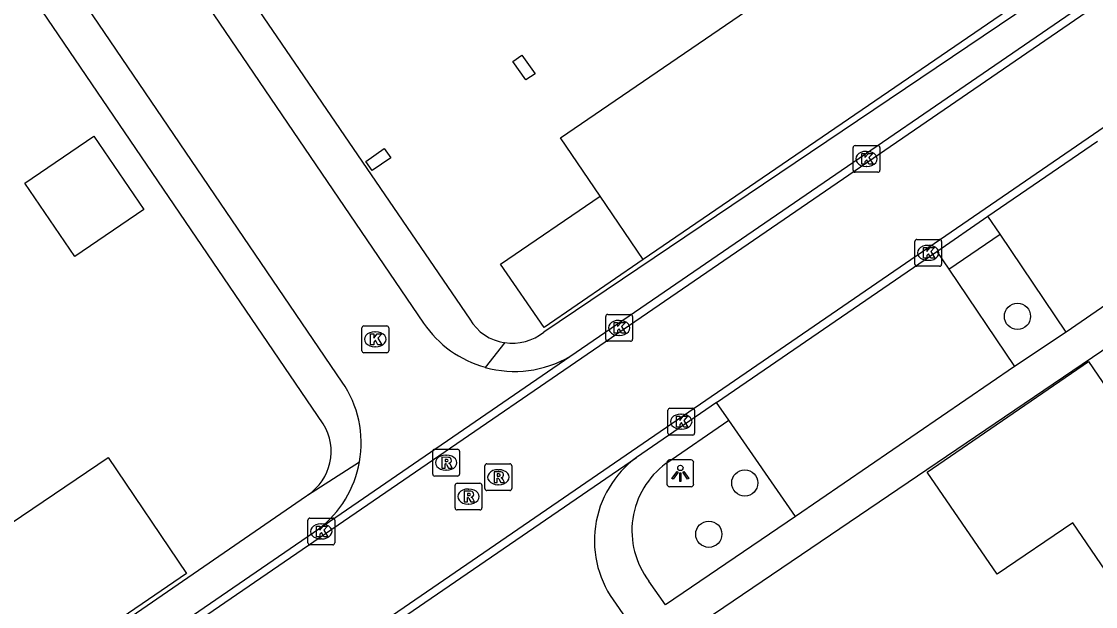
# Model space of a CAD drawing. Extents: x 155275 to 156263, y 382654 to 383635.
# Drawn here: x 155610.14 to 155650.25, y 383418.21 to 383440.05 of the extents above; entities that cross this region are included whole.
import ezdxf

# ---------------------------------------------------------------- set-up
doc = ezdxf.new("R2010")
doc.units = 0
for name, color, linetype in [('IMGEO_Boom', 7, 'Continuous'), ('IMGEO_Kolk', 7, 'Continuous'), ('IMGEO_Lichtpunt', 7, 'Continuous'), ('IMGEO_Pand', 7, 'Continuous'), ('IMGEO_Parkeervlak_open', 7, 'Continuous'), ('IMGEO_Rijbaan_lokaal_open', 7, 'Continuous'), ('IMGEO_Rioolput', 7, 'Continuous'), ('IMGEO_Voetpad_open', 7, 'Continuous')]:
    doc.layers.add(name, color=color, linetype=linetype)

msp = doc.modelspace()

# ---------------------------------------------------------------- linework, layer by layer
at = {"layer": 'IMGEO_Boom'}
for centre in [(155647.335, 383429.041), (155637.152, 383422.822), (155635.808, 383420.908)]:
    msp.add_circle(centre, 0.489, dxfattribs=at)
at = {"layer": 'IMGEO_Kolk'}
for p, q in [((155641.195, 383434.492), (155641.195, 383435.344)), ((155641.27, 383435.418), (155642.122, 383435.418)), ((155642.196, 383435.344), (155642.196, 383434.492)), ((155641.683, 383435.198), (155641.708, 383435.198)), ((155641.706, 383434.638), (155641.681, 383434.638)), ((155642.122, 383434.418), (155641.27, 383434.418)), ((155643.501, 383430.986), (155643.501, 383431.838)), ((155643.576, 383431.912), (155644.428, 383431.912)), ((155643.989, 383431.692), (155644.014, 383431.692)), ((155644.502, 383431.838), (155644.502, 383430.986)), ((155644.428, 383430.912), (155643.576, 383430.912)), ((155644.012, 383431.132), (155643.987, 383431.132)), ((155631.957, 383428.184), (155631.957, 383429.036)), ((155632.032, 383429.11), (155632.884, 383429.11)), ((155632.445, 383428.89), (155632.47, 383428.89)), ((155632.958, 383429.036), (155632.958, 383428.184)), ((155622.853, 383427.757), (155622.853, 383428.609)), ((155622.928, 383428.683), (155623.78, 383428.683)), ((155623.341, 383428.463), (155623.366, 383428.463)), ((155623.854, 383428.609), (155623.854, 383427.757)), ((155632.884, 383428.11), (155632.032, 383428.11)), ((155632.468, 383428.33), (155632.443, 383428.33)), ((155623.78, 383427.683), (155622.928, 383427.683)), ((155623.364, 383427.903), (155623.339, 383427.903)), ((155634.353, 383425.61), (155635.205, 383425.61)), ((155634.278, 383424.684), (155634.278, 383425.536)), ((155634.766, 383425.39), (155634.791, 383425.39)), ((155635.279, 383425.536), (155635.279, 383424.684)), ((155634.789, 383424.83), (155634.764, 383424.83)), ((155635.205, 383424.61), (155634.353, 383424.61)), ((155620.835, 383420.585), (155620.835, 383421.437)), ((155620.91, 383421.511), (155621.762, 383421.511)), ((155621.323, 383421.291), (155621.348, 383421.291)), ((155621.836, 383421.437), (155621.836, 383420.585)), ((155621.762, 383420.511), (155620.91, 383420.511)), ((155621.346, 383420.731), (155621.321, 383420.731))]:
    msp.add_line(p, q, dxfattribs=at)
for points in [[(155641.195, 383434.492), (155641.195, 383435.344)], [(155641.27, 383435.418), (155642.122, 383435.418)], [(155642.196, 383435.344), (155642.196, 383434.492)], [(155641.516, 383435.118), (155641.639, 383435.118), (155641.639, 383434.967), (155641.769, 383435.118), (155641.933, 383435.118), (155641.787, 383434.967), (155641.94, 383434.718), (155641.788, 383434.718), (155641.703, 383434.882), (155641.639, 383434.815), (155641.639, 383434.718), (155641.516, 383434.718), (155641.516, 383435.118)], [(155642.122, 383434.418), (155641.27, 383434.418)], [(155643.501, 383430.986), (155643.501, 383431.838)], [(155643.576, 383431.912), (155644.428, 383431.912)], [(155643.822, 383431.612), (155643.945, 383431.612), (155643.945, 383431.461), (155644.075, 383431.612), (155644.239, 383431.612), (155644.093, 383431.461), (155644.246, 383431.212), (155644.094, 383431.212), (155644.009, 383431.376), (155643.945, 383431.309), (155643.945, 383431.212), (155643.822, 383431.212), (155643.822, 383431.612)], [(155644.502, 383431.838), (155644.502, 383430.986)], [(155644.428, 383430.912), (155643.576, 383430.912)], [(155631.957, 383428.184), (155631.957, 383429.036)], [(155632.032, 383429.11), (155632.884, 383429.11)], [(155632.278, 383428.81), (155632.401, 383428.81), (155632.401, 383428.659), (155632.531, 383428.81), (155632.695, 383428.81), (155632.549, 383428.659), (155632.702, 383428.41), (155632.55, 383428.41), (155632.465, 383428.574), (155632.401, 383428.507), (155632.401, 383428.41), (155632.278, 383428.41), (155632.278, 383428.81)], [(155632.958, 383429.036), (155632.958, 383428.184)], [(155622.853, 383427.757), (155622.853, 383428.609)], [(155622.928, 383428.683), (155623.78, 383428.683)], [(155623.854, 383428.609), (155623.854, 383427.757)], [(155623.174, 383428.383), (155623.297, 383428.383), (155623.297, 383428.232), (155623.427, 383428.383), (155623.591, 383428.383), (155623.445, 383428.232), (155623.598, 383427.983), (155623.446, 383427.983), (155623.361, 383428.147), (155623.297, 383428.08), (155623.297, 383427.983), (155623.174, 383427.983), (155623.174, 383428.383)], [(155632.884, 383428.11), (155632.032, 383428.11)], [(155623.78, 383427.683), (155622.928, 383427.683)], [(155634.353, 383425.61), (155635.205, 383425.61)], [(155634.278, 383424.684), (155634.278, 383425.536)], [(155634.599, 383425.31), (155634.722, 383425.31), (155634.722, 383425.159), (155634.852, 383425.31), (155635.016, 383425.31), (155634.87, 383425.159), (155635.023, 383424.91), (155634.871, 383424.91), (155634.786, 383425.074), (155634.722, 383425.007), (155634.722, 383424.91), (155634.599, 383424.91), (155634.599, 383425.31)], [(155635.279, 383425.536), (155635.279, 383424.684)], [(155635.205, 383424.61), (155634.353, 383424.61)], [(155620.835, 383420.585), (155620.835, 383421.437)], [(155620.91, 383421.511), (155621.762, 383421.511)], [(155621.156, 383421.211), (155621.279, 383421.211), (155621.279, 383421.06), (155621.409, 383421.211), (155621.573, 383421.211), (155621.427, 383421.06), (155621.58, 383420.811), (155621.428, 383420.811), (155621.343, 383420.975), (155621.279, 383420.908), (155621.279, 383420.811), (155621.156, 383420.811), (155621.156, 383421.211)], [(155621.836, 383421.437), (155621.836, 383420.585)], [(155621.762, 383420.511), (155620.91, 383420.511)]]:
    msp.add_lwpolyline(points, dxfattribs=at)
for centre, start, end in [((155641.272, 383435.342), 91.552, 178.448), ((155641.272, 383435.342), 91.552, 178.448), ((155642.12, 383435.342), 1.552, 88.448), ((155642.12, 383435.342), 1.552, 88.448), ((155641.272, 383434.494), 181.552, 268.448), ((155641.272, 383434.494), 181.552, 268.448), ((155642.12, 383434.494), 271.552, 358.448), ((155642.12, 383434.494), 271.552, 358.448), ((155643.578, 383431.836), 91.552, 178.448), ((155643.578, 383431.836), 91.552, 178.448), ((155644.426, 383431.836), 1.552, 88.448), ((155644.426, 383431.836), 1.552, 88.448), ((155643.578, 383430.988), 181.552, 268.448), ((155643.578, 383430.988), 181.552, 268.448), ((155644.426, 383430.988), 271.552, 358.448), ((155644.426, 383430.988), 271.552, 358.448), ((155632.034, 383429.034), 91.552, 178.448), ((155632.034, 383429.034), 91.552, 178.448), ((155632.882, 383429.034), 1.552, 88.448), ((155632.882, 383429.034), 1.552, 88.448), ((155622.93, 383428.607), 91.552, 178.448), ((155622.93, 383428.607), 91.552, 178.448), ((155623.778, 383428.607), 1.552, 88.448), ((155623.778, 383428.607), 1.552, 88.448), ((155632.034, 383428.186), 181.552, 268.448), ((155632.034, 383428.186), 181.552, 268.448), ((155632.882, 383428.186), 271.552, 358.448), ((155632.882, 383428.186), 271.552, 358.448), ((155622.93, 383427.759), 181.552, 268.448), ((155622.93, 383427.759), 181.552, 268.448), ((155623.778, 383427.759), 271.552, 358.448), ((155623.778, 383427.759), 271.552, 358.448), ((155634.355, 383425.534), 91.552, 178.448), ((155634.355, 383425.534), 91.552, 178.448), ((155635.203, 383425.534), 1.552, 88.448), ((155635.203, 383425.534), 1.552, 88.448), ((155634.355, 383424.686), 181.552, 268.448), ((155634.355, 383424.686), 181.552, 268.448), ((155635.203, 383424.686), 271.552, 358.448), ((155635.203, 383424.686), 271.552, 358.448), ((155620.912, 383421.435), 91.552, 178.448), ((155620.912, 383421.435), 91.552, 178.448), ((155621.76, 383421.435), 1.552, 88.448), ((155621.76, 383421.435), 1.552, 88.448), ((155620.912, 383420.587), 181.552, 268.448), ((155620.912, 383420.587), 181.552, 268.448), ((155621.76, 383420.587), 271.552, 358.448), ((155621.76, 383420.587), 271.552, 358.448)]:
    msp.add_arc(centre, 0.0765, start, end, dxfattribs=at)
for centre, major_axis, ratio, start_param, end_param in [((155641.682, 383434.918), (-0.387, 0.002), 0.722429, 4.712389, 7.853982), ((155641.707, 383434.918), (-0.39, 0.002), 0.717154, 1.570796, 4.712389), ((155643.988, 383431.412), (-0.387, 0.002), 0.722429, 4.712389, 7.853982), ((155644.013, 383431.412), (-0.39, 0.002), 0.717154, 1.570796, 4.712389), ((155632.444, 383428.61), (-0.387, 0.002), 0.722429, 4.712389, 7.853982), ((155632.469, 383428.61), (-0.39, 0.002), 0.717154, 1.570796, 4.712389), ((155623.34, 383428.183), (-0.387, 0.002), 0.722429, 4.712389, 7.853982), ((155623.365, 383428.183), (-0.39, 0.002), 0.717154, 1.570796, 4.712389), ((155634.765, 383425.11), (-0.387, 0.002), 0.722429, 4.712389, 7.853982), ((155634.79, 383425.11), (-0.39, 0.002), 0.717154, 1.570796, 4.712389), ((155621.322, 383421.011), (-0.387, 0.002), 0.722429, 4.712389, 7.853982), ((155621.347, 383421.011), (-0.39, 0.002), 0.717154, 1.570796, 4.712389)]:
    msp.add_ellipse(centre, major_axis=major_axis, ratio=ratio, start_param=start_param, end_param=end_param, dxfattribs=at)
at = {"layer": 'IMGEO_Lichtpunt'}
for p, q in [((155635.148, 383423.68), (155634.34, 383423.68)), ((155635.148, 383423.68), (155634.34, 383423.68)), ((155634.246, 383423.585), (155634.246, 383422.778)), ((155634.246, 383423.585), (155634.246, 383422.778)), ((155635.242, 383422.778), (155635.242, 383423.585)), ((155635.242, 383422.778), (155635.242, 383423.585)), ((155634.34, 383422.684), (155635.148, 383422.684)), ((155634.34, 383422.684), (155635.148, 383422.684))]:
    msp.add_line(p, q, dxfattribs=at)
for points in [[(155634.62, 383423.249), (155634.659, 383423.221), (155634.471, 383422.959), (155634.433, 383422.986), (155634.62, 383423.249)], [(155634.722, 383423.201), (155634.769, 383423.201), (155634.769, 383422.879), (155634.722, 383422.879), (155634.722, 383423.201)], [(155634.832, 383423.221), (155634.87, 383423.248), (155635.057, 383422.986), (155635.018, 383422.958), (155634.832, 383423.221)]]:
    msp.add_lwpolyline(points, dxfattribs=at)
msp.add_circle((155634.745, 383423.383), 0.0994, dxfattribs=at)
for centre, start, end in [((155634.34, 383423.585), 90, 180), ((155634.34, 383423.585), 90, 180), ((155635.148, 383423.585), 0, 90), ((155635.148, 383423.585), 0, 90), ((155634.34, 383422.778), 180, 270), ((155634.34, 383422.778), 180, 270), ((155635.148, 383422.778), 270, 0), ((155635.148, 383422.778), 270, 360)]:
    msp.add_arc(centre, 0.0946, start, end, dxfattribs=at)
at = {"layer": 'IMGEO_Pand'}
for points in [[(155631.753, 383433.531), (155630.275, 383435.706), (155637.209, 383440.449), (155634.814, 383443.962), (155637.387, 383445.717), (155636.435, 383447.11), (155642.204, 383451.065), (155647.599, 383443.152), (155645.909, 383441.994), (155646.958, 383440.463), (155633.361, 383431.164)], [(155628.495, 383438.556), (155628.829, 383438.792), (155629.321, 383438.094), (155628.976, 383437.873), (155628.495, 383438.556)], [(155612.13, 383431.278), (155610.27, 383434.014), (155612.846, 383435.766), (155614.706, 383433.03), (155612.13, 383431.278)], [(155623.683, 383435.306), (155623.928, 383434.959), (155623.235, 383434.49), (155623, 383434.822), (155623.683, 383435.306)], [(155633.361, 383431.164), (155629.655, 383428.629), (155628.034, 383430.988), (155631.753, 383433.531)], [(155633.361, 383431.164), (155631.753, 383433.531)], [(155651.839, 383417.758), (155649.396, 383421.329), (155646.571, 383419.417), (155643.961, 383423.23), (155649.985, 383427.353), (155651.544, 383425.076), (155657.196, 383428.869), (155660.665, 383423.782)], [(155613.378, 383423.777), (155616.308, 383419.439), (155602.425, 383409.959), (155600.821, 383412.324), (155599.544, 383411.437), (155595.775, 383416.983), (155604.037, 383422.635), (155606.5, 383419.132), (155613.378, 383423.777)]]:
    msp.add_lwpolyline(points, dxfattribs=at)
at = {"layer": 'IMGEO_Parkeervlak_open'}
for points in [[(155649.149, 383428.449), (155646.684, 383432.106)], [(155644.774, 383430.801), (155647.222, 383427.164)], [(155639.042, 383421.564), (155636.55, 383425.161)]]:
    msp.add_lwpolyline(points, dxfattribs=at)
at = {"layer": 'IMGEO_Rijbaan_lokaal_open'}
for points in [[(155600.872, 383406.808), (155655.916, 383444.522), (155694.436, 383470.854), (155719.204, 383487.735)], [(155721.44, 383484.524), (155696.637, 383467.612), (155658.271, 383441.395), (155603.126, 383403.562)], [(155622.119, 383426.589), (155589.639, 383474.341), (155592.736, 383476.428), (155625.158, 383428.787)], [(155630.619, 383427.541), (155655.747, 383444.77), (155681.838, 383462.606)], [(155646.233, 383432.776), (155650.327, 383435.584)], [(155644.325, 383431.468), (155646.233, 383432.776)], [(155636.092, 383425.822), (155644.325, 383431.468)], [(155621.24, 383421.11), (155630.619, 383427.541)], [(155636.092, 383425.822), (155633.112, 383423.778)], [(155623.861, 383417.434), (155633.112, 383423.778)], [(155600.732, 383407.049), (155621.24, 383421.11)], [(155632.353, 383418.3), (155633.677, 383416.365)]]:
    msp.add_lwpolyline(points, dxfattribs=at)
for centre, radius, start, end in [((155628.556, 383431.097), 4.108, 214.2034, 254.4716), ((155628.559, 383431.094), 4.107, 254.4201, 300.1019), ((155618.8, 383424.314), 4.023, 349.8511, 34.4328), ((155618.805, 383424.305), 4.017, 307.3047, 349.9607), ((155635.387, 383420.671), 3.851, 126.214, 218.0093)]:
    msp.add_arc(centre, radius, start, end, dxfattribs=at)
at = {"layer": 'IMGEO_Rioolput'}
for p, q in [((155625.497, 383423.154), (155625.497, 383424.006)), ((155625.572, 383424.08), (155626.424, 383424.08)), ((155626.498, 383424.006), (155626.498, 383423.154)), ((155625.985, 383423.86), (155626.01, 383423.86)), ((155626.008, 383423.3), (155625.983, 383423.3)), ((155627.449, 383422.612), (155627.449, 383423.464)), ((155627.524, 383423.538), (155628.376, 383423.538)), ((155627.937, 383423.318), (155627.962, 383423.318)), ((155628.45, 383423.464), (155628.45, 383422.612)), ((155626.424, 383423.08), (155625.572, 383423.08)), ((155626.408, 383422.814), (155627.26, 383422.814)), ((155626.333, 383421.888), (155626.333, 383422.74)), ((155626.821, 383422.594), (155626.846, 383422.594)), ((155627.334, 383422.74), (155627.334, 383421.888)), ((155628.376, 383422.538), (155627.524, 383422.538)), ((155627.96, 383422.758), (155627.935, 383422.758)), ((155626.844, 383422.034), (155626.819, 383422.034)), ((155627.26, 383421.814), (155626.408, 383421.814))]:
    msp.add_line(p, q, dxfattribs=at)
for points in [[(155625.497, 383423.154), (155625.497, 383424.006)], [(155625.572, 383424.08), (155626.424, 383424.08)], [(155626.498, 383424.006), (155626.498, 383423.154)], [(155626.086, 383423.778), (155625.834, 383423.78), (155625.834, 383423.38)], [(155626.012, 383423.699), (155625.958, 383423.699), (155625.958, 383423.618)], [(155625.958, 383423.618), (155626.01, 383423.618)], [(155625.834, 383423.38), (155625.958, 383423.38), (155625.958, 383423.542), (155625.969, 383423.542)], [(155626.016, 383423.513), (155626.087, 383423.38), (155626.227, 383423.38), (155626.162, 383423.506)], [(155627.449, 383422.612), (155627.449, 383423.464)], [(155627.524, 383423.538), (155628.376, 383423.538)], [(155628.038, 383423.236), (155627.786, 383423.238), (155627.786, 383422.838)], [(155628.45, 383423.464), (155628.45, 383422.612)], [(155626.424, 383423.08), (155625.572, 383423.08)], [(155626.408, 383422.814), (155627.26, 383422.814)], [(155627.786, 383422.838), (155627.91, 383422.838), (155627.91, 383423), (155627.921, 383423)], [(155627.964, 383423.157), (155627.91, 383423.157), (155627.91, 383423.076)], [(155627.91, 383423.076), (155627.962, 383423.076)], [(155627.968, 383422.971), (155628.039, 383422.838), (155628.179, 383422.838), (155628.114, 383422.964)], [(155626.333, 383421.888), (155626.333, 383422.74)], [(155626.922, 383422.512), (155626.67, 383422.514), (155626.67, 383422.114)], [(155626.848, 383422.433), (155626.794, 383422.433), (155626.794, 383422.352)], [(155627.334, 383422.74), (155627.334, 383421.888)], [(155628.376, 383422.538), (155627.524, 383422.538)], [(155626.67, 383422.114), (155626.794, 383422.114), (155626.794, 383422.276), (155626.805, 383422.276)], [(155626.794, 383422.352), (155626.846, 383422.352)], [(155626.852, 383422.247), (155626.923, 383422.114), (155627.063, 383422.114), (155626.998, 383422.24)], [(155627.26, 383421.814), (155626.408, 383421.814)]]:
    msp.add_lwpolyline(points, dxfattribs=at)
for centre, radius, start, end in [((155625.574, 383424.004), 0.0765, 91.552, 178.448), ((155625.574, 383424.004), 0.0765, 91.552, 178.448), ((155626.422, 383424.004), 0.0765, 1.552, 88.448), ((155626.422, 383424.004), 0.0765, 1.552, 88.448), ((155625.994, 383423.807), 0.19, 274.7715, 282.9687), ((155626.018, 383423.603), 0.0964, 77.0061, 93.1865), ((155626.032, 383423.66), 0.0378, 276.6634, 79.6772), ((155626.085, 383423.668), 0.109, 350.3612, 89.416), ((155626.083, 383423.668), 0.112, 277.5842, 350.9817), ((155625.968, 383423.489), 0.0533, 26.0293, 88.6989), ((155626.067, 383423.453), 0.108, 29.5134, 73.7905), ((155627.526, 383423.462), 0.0765, 91.552, 178.448), ((155627.526, 383423.462), 0.0765, 91.552, 178.448), ((155628.037, 383423.126), 0.109, 350.3612, 89.416), ((155628.374, 383423.462), 0.0765, 1.552, 88.448), ((155628.374, 383423.462), 0.0765, 1.552, 88.448), ((155625.574, 383423.156), 0.0765, 181.552, 268.448), ((155625.574, 383423.156), 0.0765, 181.552, 268.448), ((155626.41, 383422.738), 0.0765, 91.552, 178.448), ((155626.41, 383422.738), 0.0765, 91.552, 178.448), ((155626.422, 383423.156), 0.0765, 271.552, 358.448), ((155626.422, 383423.156), 0.0765, 271.552, 358.448), ((155627.258, 383422.738), 0.0765, 1.552, 88.448), ((155627.258, 383422.738), 0.0765, 1.552, 88.448), ((155627.92, 383422.947), 0.0533, 26.0293, 88.6989), ((155627.946, 383423.265), 0.19, 274.7715, 282.9687), ((155627.97, 383423.061), 0.0964, 77.0061, 93.1865), ((155627.984, 383423.118), 0.0378, 276.6634, 79.6772), ((155628.035, 383423.126), 0.112, 277.5842, 350.9817), ((155628.019, 383422.911), 0.108, 29.5134, 73.7905), ((155626.854, 383422.337), 0.0964, 77.0061, 93.1865), ((155626.868, 383422.394), 0.0378, 276.6634, 79.6772), ((155626.921, 383422.402), 0.109, 350.3612, 89.416), ((155627.526, 383422.614), 0.0765, 181.552, 268.448), ((155627.526, 383422.614), 0.0765, 181.552, 268.448), ((155628.374, 383422.614), 0.0765, 271.552, 358.448), ((155628.374, 383422.614), 0.0765, 271.552, 358.448), ((155626.804, 383422.223), 0.0533, 26.0293, 88.6989), ((155626.83, 383422.541), 0.19, 274.7715, 282.9687), ((155626.919, 383422.402), 0.112, 277.5842, 350.9817), ((155626.903, 383422.187), 0.108, 29.5134, 73.7905), ((155626.41, 383421.89), 0.0765, 181.552, 268.448), ((155626.41, 383421.89), 0.0765, 181.552, 268.448), ((155627.258, 383421.89), 0.0765, 271.552, 358.448), ((155627.258, 383421.89), 0.0765, 271.552, 358.448)]:
    msp.add_arc(centre, radius, start, end, dxfattribs=at)
for centre, major_axis, ratio, start_param, end_param in [((155625.984, 383423.58), (-0.387, 0.002), 0.722429, 4.712389, 7.853982), ((155626.009, 383423.58), (-0.39, 0.002), 0.717154, 1.570796, 4.712389), ((155627.936, 383423.038), (-0.387, 0.002), 0.722429, 4.712389, 7.853982), ((155627.961, 383423.038), (-0.39, 0.002), 0.717154, 1.570796, 4.712389), ((155626.82, 383422.314), (-0.387, 0.002), 0.722429, 4.712389, 7.853982), ((155626.845, 383422.314), (-0.39, 0.002), 0.717154, 1.570796, 4.712389)]:
    msp.add_ellipse(centre, major_axis=major_axis, ratio=ratio, start_param=start_param, end_param=end_param, dxfattribs=at)
at = {"layer": 'IMGEO_Voetpad_open'}
for points in [[(155621.409, 383425.027), (155596.905, 383461.007), (155587.63, 383474.637), (155593.031, 383478.418), (155626.886, 383428.938)], [(155650.171, 383442.283), (155629.646, 383428.454)], [(155646.684, 383432.106), (155646.233, 383432.776)], [(155634.905, 383417.186), (155657.022, 383432.185)], [(155644.774, 383430.801), (155646.684, 383432.106)], [(155644.325, 383431.468), (155644.774, 383430.801)], [(155653.267, 383431.289), (155649.149, 383428.449)], [(155649.149, 383428.449), (155647.222, 383427.164)], [(155628.185, 383428.059), (155627.456, 383427.138)], [(155647.222, 383427.164), (155639.042, 383421.564)], [(155636.55, 383425.161), (155636.092, 383425.822)], [(155634.204, 383423.547), (155636.55, 383425.161)], [(155620.822, 383422.366), (155622.761, 383423.605)], [(155596.635, 383406.788), (155597.134, 383406.082), (155620.785, 383422.343), (155620.822, 383422.366)], [(155639.042, 383421.564), (155634.194, 383418.269), (155633.57, 383419.159)]]:
    msp.add_lwpolyline(points, dxfattribs=at)
for centre, radius, start, end in [((155628.429, 383429.819), 1.777, 209.7317, 262.0979), ((155628.476, 383429.883), 1.847, 260.9377, 309.3202), ((155619.754, 383423.997), 1.95, 303.2251, 31.8952), ((155636.044, 383421.041), 3.108, 126.2871, 217.2699)]:
    msp.add_arc(centre, radius, start, end, dxfattribs=at)

doc.saveas('drawing.dxf')
